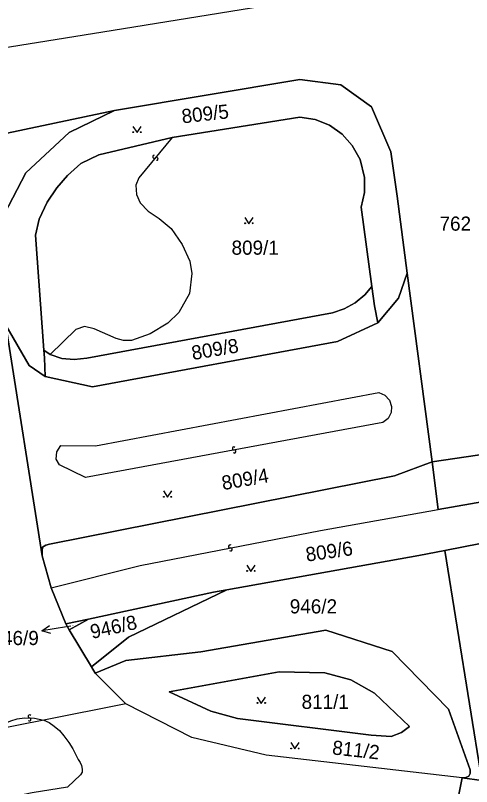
# Model space of a CAD drawing. Extents: x -600309 to -598967, y -1161267 to -1160292.
# Drawn here: x -599299.8 to -599244.9, y -1161220.2 to -1161127.6 of the extents above; entities that cross this region are included whole.
import ezdxf

# ---------------------------------------------------------------- set-up
doc = ezdxf.new("R2010")
doc.units = 0
for name, color, linetype in [('Level 1', 7, 'Continuous'), ('Level 13', 7, 'Continuous'), ('Level 3', 7, 'Continuous'), ('Level 4', 7, 'Continuous'), ('Level 5', 7, 'Continuous'), ('Level 57', 7, 'Continuous'), ('Level 60', 7, 'Continuous'), ('Vrstva 60', 7, 'Continuous')]:
    doc.layers.add(name, color=color, linetype=linetype)

msp = doc.modelspace()

# ---------------------------------------------------------------- linework, layer by layer
at = {"layer": 'Level 1'}
for points in [[(-599252.68, -1161158.51), (-599253.88, -1161149.28), (-599254.64, -1161143.96), (-599256.97, -1161138.54), (-599260.66, -1161135.91), (-599265.61, -1161135.24), (-599287.9, -1161138.96)], [(-599287.9, -1161138.96), (-599331.21, -1161148.11)], [(-599300.97, -1161164.77), (-599301.14, -1161151.49), (-599298.56, -1161146.48), (-599293.33, -1161141.63), (-599287.9, -1161138.96)], [(-599280.96, -1161142.24), (-599265.59, -1161139.77), (-599263.77, -1161140.06), (-599262.02, -1161140.75), (-599260.51, -1161141.83), (-599259.29, -1161143.17), (-599258.34, -1161144.87), (-599257.83, -1161147.03), (-599257.82, -1161148.83), (-599258.24, -1161150.6), (-599256.95, -1161160.14)], [(-599280.96, -1161142.24), (-599289.77, -1161144.3), (-599291.93, -1161145.36), (-599293.53, -1161146.78), (-599294.82, -1161148.27), (-599295.99, -1161150), (-599296.93, -1161152.02), (-599297.4, -1161153.96), (-599296.37, -1161167.79)], [(-599252.68, -1161158.51), (-599253.72, -1161161.54), (-599256.22, -1161164.5)], [(-599249.7, -1161181.2), (-599252.68, -1161158.51)], [(-599295.64, -1161168.28), (-599294.22, -1161168.76), (-599292.73, -1161168.91), (-599291.23, -1161168.75), (-599261.67, -1161163.3), (-599260.25, -1161162.81), (-599258.94, -1161162.09), (-599257.79, -1161161.13), (-599256.95, -1161160.14)], [(-599256.95, -1161160.14), (-599256.64, -1161162.44), (-599256.22, -1161164.5)], [(-599300.97, -1161164.77), (-599298.16, -1161169.6), (-599296.22, -1161170.95)], [(-599296.57, -1161192.47), (-599300.97, -1161164.77)], [(-599296.22, -1161170.95), (-599290.54, -1161172.17), (-599261.06, -1161166.74), (-599256.22, -1161164.5)], [(-599296.37, -1161167.79), (-599295.64, -1161168.28)], [(-599296.37, -1161167.79), (-599296.3, -1161168.7), (-599296.22, -1161170.95)], [(-599237.12, -1161179.35), (-599249.7, -1161181.2)], [(-599235.91, -1161179.17), (-599235.31, -1161183.28), (-599235.27, -1161183.61), (-599235.33, -1161183.94), (-599235.47, -1161184.22), (-599235.67, -1161184.46), (-599235.92, -1161184.63), (-599248.95, -1161186.94)], [(-599249.7, -1161181.2), (-599254.23, -1161182.89), (-599295.69, -1161191.09), (-599296.16, -1161191.2), (-599296.54, -1161191.44), (-599296.6, -1161191.9), (-599296.57, -1161192.47)], [(-599248.95, -1161186.94), (-599249.7, -1161181.2)], [(-599235.69, -1161189.42), (-599248.17, -1161191.83)], [(-599274.38, -1161196.56), (-599251.29, -1161192.43), (-599248.17, -1161191.83)], [(-599248.17, -1161191.83), (-599243.72, -1161219.5)], [(-599295.51, -1161196.34), (-599296.57, -1161192.47)], [(-599293.74, -1161200.67), (-599295.51, -1161196.34)], [(-599291, -1161200.08), (-599276, -1161196.85), (-599274.38, -1161196.56)], [(-599290.67, -1161205.81), (-599290.46, -1161205.68), (-599286.2, -1161202.26), (-599274.38, -1161196.56)], [(-599293.74, -1161200.67), (-599291, -1161200.08)], [(-599293.32, -1161201.37), (-599291, -1161200.08)], [(-599293.74, -1161200.67), (-599293.32, -1161201.37)], [(-599290.67, -1161205.81), (-599293.32, -1161201.37)], [(-599290.2, -1161206.59), (-599286.52, -1161205.07), (-599277.5, -1161204.03), (-599262.48, -1161201.42), (-599254.51, -1161204), (-599247.73, -1161210.93), (-599245.12, -1161218.2), (-599245.13, -1161218.63), (-599245.29, -1161218.95), (-599245.64, -1161219.13), (-599246.09, -1161219.18)], [(-599290.2, -1161206.59), (-599290.67, -1161205.81)], [(-599286.51, -1161210.26), (-599290.2, -1161206.59)], [(-599281.3, -1161208.81), (-599268.07, -1161206.43), (-599262.58, -1161206.53), (-599259.47, -1161207.38), (-599256.62, -1161208.97), (-599252.41, -1161213.01), (-599253.36, -1161213.72), (-599254.6, -1161214.19), (-599257.03, -1161214.05), (-599273.11, -1161212.05), (-599276.31, -1161211.15), (-599281.3, -1161208.81)], [(-599286.51, -1161210.26), (-599296.4, -1161212.23)], [(-599246.09, -1161219.18), (-599269.66, -1161216.42), (-599278.6, -1161214.32), (-599286.51, -1161210.26)], [(-599296.4, -1161212.23), (-599302.3, -1161213.41)], [(-599249.63, -1161237.16), (-599246.09, -1161219.18)], [(-599246.09, -1161219.18), (-599243.72, -1161219.5)]]:
    msp.add_lwpolyline(points, dxfattribs=at)
at = {"layer": 'Level 13'}
for centre, start, end in [((-599283.111, -1161144.542), 87.44598, 320.03598), ((-599282.829, -1161144.779), 267.66044, 139.75844), ((-599273.533, -1161179.589), 47.65205, 280.24205), ((-599273.468, -1161179.952), 227.86651, 99.9645), ((-599273.993, -1161191.359), 48.34731, 280.44531), ((-599273.926, -1161191.721), 228.13285, 100.72285), ((-599298.102, -1161211.786), 35.49486, 267.59285), ((-599298.117, -1161212.154), 215.2804, 87.8704)]:
    msp.add_arc(centre, 0.184, start, end, dxfattribs=at)
at = {"layer": 'Level 3'}
for points in [[(-599360.41, -1161090.46), (-599362.08, -1161091.01), (-599359.49, -1161103.92), (-599361.4, -1161105.16), (-599355.79, -1161110.77), (-599344.03, -1161124.02), (-599341.28, -1161127.02), (-599337.28, -1161130.68), (-599333.41, -1161132.87), (-599328.69, -1161134.32), (-599323.7, -1161134.67), (-599306.03, -1161132.21), (-599289.27, -1161129.51), (-599240.86, -1161121.69)], [(-599280.96, -1161142.24), (-599284.98, -1161147.08), (-599285.33, -1161147.95), (-599285.24, -1161149.09), (-599284.82, -1161150.08), (-599283.83, -1161151.06), (-599282.51, -1161151.95), (-599281.07, -1161153.15), (-599279.76, -1161155.06), (-599278.84, -1161157.08), (-599278.57, -1161158.58), (-599278.87, -1161160.96), (-599280.16, -1161163.26), (-599281.47, -1161164.55), (-599283.58, -1161165.82), (-599285.85, -1161166.6), (-599286.8, -1161166.63), (-599287.68, -1161166.38), (-599290.32, -1161165.2), (-599291.48, -1161164.94), (-599292.53, -1161165.28), (-599295.64, -1161168.28)], [(-599290.18, -1161179.28), (-599256.1, -1161172.87), (-599255.36, -1161173.18), (-599254.82, -1161173.77), (-599254.56, -1161174.53), (-599254.62, -1161175.28), (-599254.98, -1161175.97), (-599255.63, -1161176.46), (-599291.37, -1161183.08), (-599294.5, -1161181.55), (-599294.89, -1161180.86), (-599294.84, -1161180), (-599294.36, -1161179.23), (-599290.18, -1161179.28)], [(-599295.51, -1161196.34), (-599284.81, -1161193.65), (-599263.1, -1161189.44), (-599248.95, -1161186.94)], [(-599302.3, -1161213.41), (-599301.91, -1161213.13), (-599301.46, -1161212.84), (-599300.85, -1161212.53), (-599300.34, -1161212.33), (-599299.61, -1161212.08), (-599298.72, -1161211.95), (-599297.5, -1161211.99), (-599296.4, -1161212.23)], [(-599296.4, -1161212.23), (-599295.75, -1161212.52), (-599295.14, -1161212.94), (-599294.51, -1161213.47), (-599293.97, -1161214.1), (-599293.38, -1161214.9), (-599292.9, -1161215.67), (-599292.4, -1161216.64), (-599292.24, -1161216.95), (-599292.03, -1161217.33), (-599291.87, -1161217.69), (-599291.76, -1161218.13), (-599291.78, -1161218.5), (-599291.96, -1161218.79), (-599293.53, -1161220.29), (-599297.79, -1161220.95), (-599301.06, -1161221.66)]]:
    msp.add_lwpolyline(points, dxfattribs=at)
at = {"layer": 'Level 5'}
for points in [[(-599285.681, -1161140.89), (-599285.18, -1161141.64), (-599284.68, -1161140.89)], [(-599272.221, -1161151.83), (-599271.72, -1161152.58), (-599271.22, -1161151.83)], [(-599282.011, -1161184.69), (-599281.51, -1161185.44), (-599281.01, -1161184.69)], [(-599271.981, -1161193.6), (-599271.48, -1161194.35), (-599270.98, -1161193.6)], [(-599270.731, -1161209.46), (-599270.23, -1161210.21), (-599269.73, -1161209.46)], [(-599266.691, -1161214.93), (-599266.19, -1161215.68), (-599265.69, -1161214.93)]]:
    msp.add_lwpolyline(points, dxfattribs=at)
for centre in [(-599285.63, -1161141.59), (-599284.731, -1161141.59), (-599272.17, -1161152.53), (-599271.271, -1161152.53), (-599281.96, -1161185.39), (-599281.061, -1161185.39), (-599271.93, -1161194.3), (-599271.031, -1161194.3), (-599270.68, -1161210.16), (-599269.781, -1161210.16), (-599266.64, -1161215.63), (-599265.741, -1161215.63)]:
    msp.add_circle(centre, 0.05, dxfattribs=at)
at = {"layer": 'Level 57'}
for p, q in [((-599293.662, -1161201.009), (-599296.62, -1161201.51)), ((-599293.14, -1161200.92), (-599293.662, -1161201.009))]:
    msp.add_line(p, q, dxfattribs=at)
msp.add_lwpolyline([(-599295.55, -1161201.836), (-599296.62, -1161201.51), (-599295.717, -1161200.85)], dxfattribs=at)
at = {"layer": 'Level 60'}
for points in [[(-599240.86, -1161121.69), (-599239.6, -1161130.5), (-599238.08, -1161141.2), (-599237.1, -1161148.85), (-599236.54, -1161153.03), (-599234.96, -1161164.64), (-599233.53, -1161175.48), (-599236.4, -1161175.84), (-599235.91, -1161179.17), (-599237.12, -1161179.35), (-599249.7, -1161181.2), (-599252.68, -1161158.51), (-599253.88, -1161149.28), (-599254.64, -1161143.96), (-599256.97, -1161138.54), (-599260.66, -1161135.91), (-599265.61, -1161135.24), (-599287.9, -1161138.96), (-599331.21, -1161148.11)], [(-599301.14, -1161151.49), (-599298.56, -1161146.48), (-599293.33, -1161141.63), (-599287.9, -1161138.96), (-599265.61, -1161135.24), (-599260.66, -1161135.91), (-599256.97, -1161138.54), (-599254.64, -1161143.96), (-599253.88, -1161149.28), (-599252.68, -1161158.51), (-599253.72, -1161161.54), (-599256.22, -1161164.5), (-599256.64, -1161162.44), (-599256.95, -1161160.14), (-599258.24, -1161150.6), (-599257.82, -1161148.83), (-599257.83, -1161147.03), (-599258.34, -1161144.87), (-599259.29, -1161143.17), (-599260.51, -1161141.83), (-599262.02, -1161140.75), (-599263.77, -1161140.06), (-599265.59, -1161139.77), (-599280.96, -1161142.24), (-599289.77, -1161144.3), (-599291.93, -1161145.36), (-599293.53, -1161146.78), (-599294.82, -1161148.27), (-599295.99, -1161150), (-599296.93, -1161152.02), (-599297.4, -1161153.96), (-599296.37, -1161167.79), (-599296.3, -1161168.7), (-599296.22, -1161170.95), (-599298.16, -1161169.6), (-599300.97, -1161164.77)], [(-599331.21, -1161148.11), (-599287.9, -1161138.96), (-599293.33, -1161141.63), (-599298.56, -1161146.48), (-599301.14, -1161151.49)], [(-599300.97, -1161164.77), (-599296.57, -1161192.47), (-599295.51, -1161196.34), (-599293.74, -1161200.67), (-599293.32, -1161201.37), (-599290.67, -1161205.81), (-599290.2, -1161206.59), (-599286.51, -1161210.26), (-599296.4, -1161212.23), (-599302.3, -1161213.41)], [(-599235.69, -1161189.42), (-599248.17, -1161191.83), (-599251.29, -1161192.43), (-599274.38, -1161196.56), (-599276, -1161196.85), (-599291, -1161200.08), (-599293.74, -1161200.67), (-599295.51, -1161196.34), (-599296.57, -1161192.47), (-599296.6, -1161191.9), (-599296.54, -1161191.44), (-599296.16, -1161191.2), (-599295.69, -1161191.09), (-599254.23, -1161182.89), (-599249.7, -1161181.2), (-599248.95, -1161186.94), (-599235.92, -1161184.63)]]:
    msp.add_lwpolyline(points, dxfattribs=at)
for points in [[(-599289.77, -1161144.3), (-599280.96, -1161142.24), (-599265.59, -1161139.77), (-599263.77, -1161140.06), (-599262.02, -1161140.75), (-599260.51, -1161141.83), (-599259.29, -1161143.17), (-599258.34, -1161144.87), (-599257.83, -1161147.03), (-599257.82, -1161148.83), (-599258.24, -1161150.6), (-599256.95, -1161160.14), (-599257.79, -1161161.13), (-599258.94, -1161162.09), (-599260.25, -1161162.81), (-599261.67, -1161163.3), (-599291.23, -1161168.75), (-599292.73, -1161168.91), (-599294.22, -1161168.76), (-599295.64, -1161168.28), (-599296.37, -1161167.79), (-599297.4, -1161153.96), (-599296.93, -1161152.02), (-599295.99, -1161150), (-599294.82, -1161148.27), (-599293.53, -1161146.78), (-599291.93, -1161145.36)], [(-599252.68, -1161158.51), (-599249.7, -1161181.2), (-599254.23, -1161182.89), (-599295.69, -1161191.09), (-599296.16, -1161191.2), (-599296.54, -1161191.44), (-599296.6, -1161191.9), (-599296.57, -1161192.47), (-599300.97, -1161164.77), (-599298.16, -1161169.6), (-599296.22, -1161170.95), (-599290.54, -1161172.17), (-599261.06, -1161166.74), (-599256.22, -1161164.5), (-599253.72, -1161161.54)], [(-599295.64, -1161168.28), (-599294.22, -1161168.76), (-599292.73, -1161168.91), (-599291.23, -1161168.75), (-599261.67, -1161163.3), (-599260.25, -1161162.81), (-599258.94, -1161162.09), (-599257.79, -1161161.13), (-599256.95, -1161160.14), (-599256.64, -1161162.44), (-599256.22, -1161164.5), (-599261.06, -1161166.74), (-599290.54, -1161172.17), (-599296.22, -1161170.95), (-599296.3, -1161168.7), (-599296.37, -1161167.79)], [(-599237.12, -1161179.35), (-599235.91, -1161179.17), (-599235.31, -1161183.28), (-599235.27, -1161183.61), (-599235.33, -1161183.94), (-599235.47, -1161184.22), (-599235.67, -1161184.46), (-599235.92, -1161184.63), (-599248.95, -1161186.94), (-599249.7, -1161181.2)], [(-599237.82, -1161204.91), (-599239.43, -1161213.23), (-599238.72, -1161220.17), (-599243.72, -1161219.5), (-599248.17, -1161191.83), (-599235.69, -1161189.42), (-599235.39, -1161191.73), (-599234.32, -1161200.06)], [(-599243.72, -1161219.5), (-599246.09, -1161219.18), (-599245.64, -1161219.13), (-599245.29, -1161218.95), (-599245.13, -1161218.63), (-599245.12, -1161218.2), (-599247.73, -1161210.93), (-599254.51, -1161204), (-599262.48, -1161201.42), (-599277.5, -1161204.03), (-599286.52, -1161205.07), (-599290.2, -1161206.59), (-599290.67, -1161205.81), (-599290.46, -1161205.68), (-599286.2, -1161202.26), (-599274.38, -1161196.56), (-599251.29, -1161192.43), (-599248.17, -1161191.83)], [(-599290.67, -1161205.81), (-599293.32, -1161201.37), (-599291, -1161200.08), (-599276, -1161196.85), (-599274.38, -1161196.56), (-599286.2, -1161202.26), (-599290.46, -1161205.68)], [(-599293.32, -1161201.37), (-599293.74, -1161200.67), (-599291, -1161200.08)], [(-599290.2, -1161206.59), (-599286.52, -1161205.07), (-599277.5, -1161204.03), (-599262.48, -1161201.42), (-599254.51, -1161204), (-599247.73, -1161210.93), (-599245.12, -1161218.2), (-599245.13, -1161218.63), (-599245.29, -1161218.95), (-599245.64, -1161219.13), (-599246.09, -1161219.18), (-599269.66, -1161216.42), (-599278.6, -1161214.32), (-599286.51, -1161210.26)], [(-599281.3, -1161208.81), (-599268.07, -1161206.43), (-599262.58, -1161206.53), (-599259.47, -1161207.38), (-599256.62, -1161208.97), (-599252.41, -1161213.01), (-599253.36, -1161213.72), (-599254.6, -1161214.19), (-599257.03, -1161214.05), (-599273.11, -1161212.05), (-599276.31, -1161211.15)], [(-599268.07, -1161206.43), (-599281.3, -1161208.81), (-599276.31, -1161211.15), (-599273.11, -1161212.05), (-599257.03, -1161214.05), (-599254.6, -1161214.19), (-599253.36, -1161213.72), (-599252.41, -1161213.01), (-599256.62, -1161208.97), (-599259.47, -1161207.38), (-599262.58, -1161206.53)]]:
    msp.add_lwpolyline(points, close=True, dxfattribs=at)
at = {"layer": 'Vrstva 60'}
msp.add_lwpolyline([(-599304.56, -1161230.9), (-599298.82, -1161229.2), (-599292.38, -1161228.1), (-599285.07, -1161227.45), (-599274.57, -1161227.83), (-599259.92, -1161229.56), (-599256.37, -1161230.63), (-599253.25, -1161232.74), (-599251.19, -1161234.52), (-599249.63, -1161237.16), (-599246.09, -1161219.18), (-599269.66, -1161216.42), (-599278.6, -1161214.32), (-599286.51, -1161210.26), (-599296.4, -1161212.23), (-599302.3, -1161213.41)], dxfattribs=at)
msp.add_lwpolyline([(-599239.15, -1161267.031), (-599213.462, -1161267.031), (-599214.06, -1161265.3), (-599222.73, -1161240.63), (-599223.3, -1161248.82), (-599233.84, -1161219.9), (-599238.72, -1161220.17), (-599243.72, -1161219.5), (-599246.09, -1161219.18), (-599249.63, -1161237.16), (-599241.05, -1161260.89), (-599240.32, -1161263.6)], close=True, dxfattribs=at)

# ---------------------------------------------------------------- texts
at = {"layer": 'Level 4'}
for s, rotation, p in [('809/5', 6.3, (-599279.72, -1161140.53)), ('809/8', 9.60003, (-599278.47, -1161168.97)), ('809/4', 9.9, (-599274.84, -1161184.6)), ('809/6', 8.1, (-599264.77, -1161193.19)), ('946/8', 12.6, (-599290.6, -1161202.48)), ('811/2', 353.7, (-599261.77, -1161216.34))]:
    msp.add_text(s, height=1.7, rotation=rotation, dxfattribs=at).set_placement(p)
for s, height, p in [('809/1', 1.7, (-599273.81, -1161156.31)), ('946/2', 1.7, (-599266.81, -1161199.41)), ('946/9', 0.1, (-599293.14, -1161200.92)), ('811/1', 1.7, (-599265.39, -1161210.88))]:
    msp.add_text(s, height=height, dxfattribs=at).set_placement(p)
at = {"layer": 'Level 57'}
for s, p in [('762', (-599248.8, -1161153.42)), ('946/9', (-599302.678, -1161203.21))]:
    msp.add_text(s, height=1.7, dxfattribs=at).set_placement(p)

doc.saveas('drawing.dxf')
